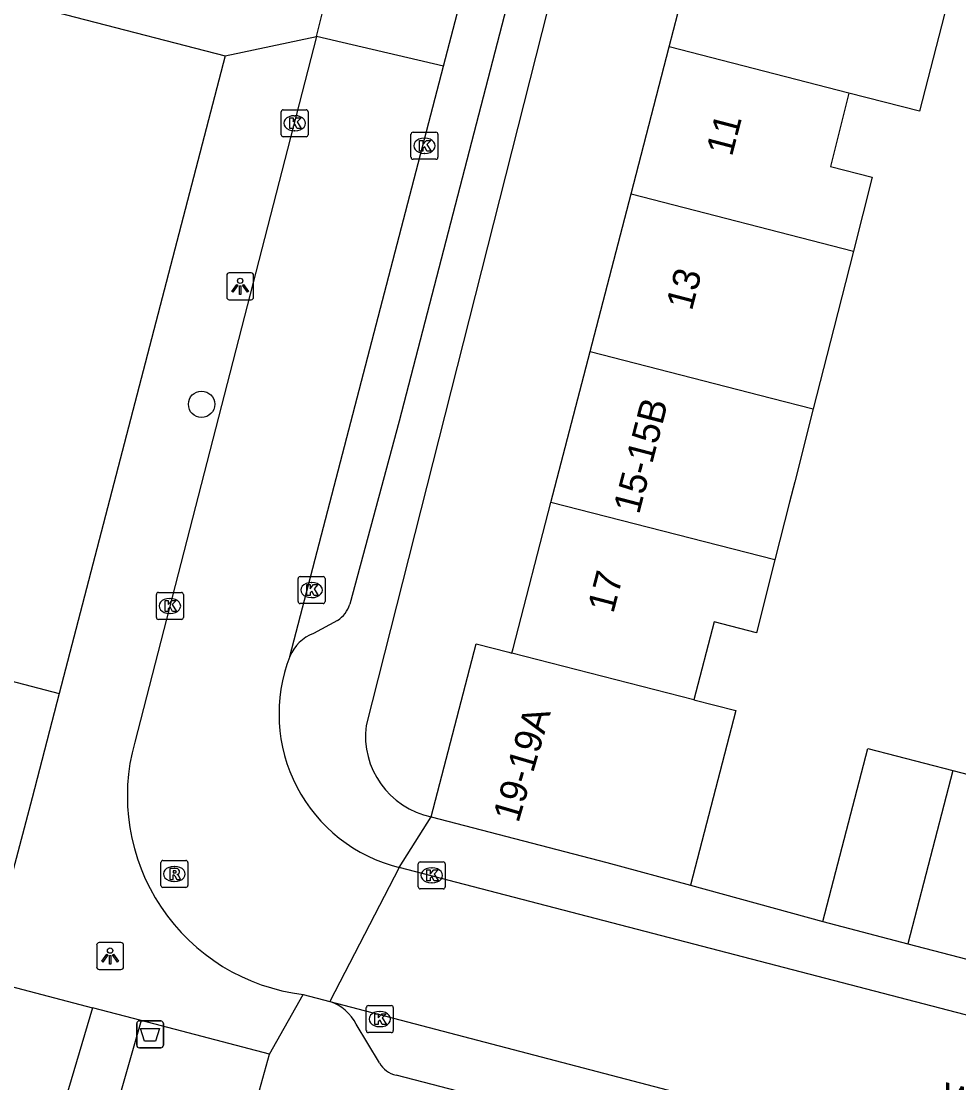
# Model space of a CAD drawing. Extents: x 163686 to 164493, y 382719 to 383870.
# Drawn here: x 164168.98 to 164203.76, y 383088.49 to 383127.85 of the extents above; entities that cross this region are included whole.
import ezdxf

# ---------------------------------------------------------------- set-up
doc = ezdxf.new("R2010")
doc.units = 0
for name, color, linetype in [('IMGEO_Afvalbak', 7, 'Continuous'), ('IMGEO_Boom', 7, 'Continuous'), ('IMGEO_Groenvoorziening', 7, 'Continuous'), ('IMGEO_Kolk', 7, 'Continuous'), ('IMGEO_Lichtpunt', 7, 'Continuous'), ('IMGEO_Muur', 7, 'Continuous'), ('IMGEO_Openbare_ruimte_label', 7, 'Continuous'), ('IMGEO_Pand', 7, 'Continuous'), ('IMGEO_Pand_nummerreeks', 7, 'Continuous'), ('IMGEO_Rijbaan_lokaal_open', 7, 'Continuous'), ('IMGEO_Rioolput', 7, 'Continuous'), ('IMGEO_Voetpad_halfverhard', 7, 'Continuous'), ('IMGEO_Voetpad_open', 7, 'Continuous')]:
    doc.layers.add(name, color=color, linetype=linetype)

msp = doc.modelspace()

# ---------------------------------------------------------------- linework, layer by layer
at = {"layer": 'IMGEO_Afvalbak'}
for p, q in [((164173.259, 383089.882), (164173.259, 383090.682)), ((164173.259, 383090.682), (164173.259, 383089.882)), ((164173.359, 383090.782), (164174.149, 383090.782)), ((164174.149, 383090.782), (164173.359, 383090.782)), ((164174.249, 383090.682), (164174.249, 383089.882)), ((164174.249, 383089.882), (164174.249, 383090.682)), ((164174.149, 383089.782), (164173.359, 383089.782)), ((164173.359, 383089.782), (164174.149, 383089.782))]:
    msp.add_line(p, q, dxfattribs=at)
msp.add_lwpolyline([(164173.402, 383090.496), (164174.106, 383090.496), (164173.957, 383090.026), (164173.551, 383090.026), (164173.402, 383090.496)], dxfattribs=at)
for centre, start, end in [((164173.359, 383090.682), 90, 180), ((164173.359, 383090.682), 90, 180), ((164174.149, 383090.682), 0, 90), ((164174.149, 383090.682), 360, 90), ((164173.359, 383089.882), 180, 270), ((164173.359, 383089.882), 180, 270), ((164174.149, 383089.882), 270, 0), ((164174.149, 383089.882), 270, 0)]:
    msp.add_arc(centre, 0.1, start, end, dxfattribs=at)
at = {"layer": 'IMGEO_Boom'}
msp.add_circle((164175.667, 383113.644), 0.489, dxfattribs=at)
at = {"layer": 'IMGEO_Groenvoorziening'}
msp.add_lwpolyline([(164145.551, 383116.143), (164148.108, 383115.477), (164150.025, 383115.042), (164150.47, 383114.883), (164148.895, 383108.547), (164170.385, 383102.927)], dxfattribs=at)
at = {"layer": 'IMGEO_Kolk'}
for p, q in [((164178.619, 383123.64), (164178.619, 383124.492)), ((164178.694, 383124.566), (164179.546, 383124.566)), ((164179.62, 383124.492), (164179.62, 383123.64)), ((164179.107, 383124.346), (164179.132, 383124.346)), ((164179.13, 383123.786), (164179.105, 383123.786)), ((164183.435, 383122.803), (164183.435, 383123.655)), ((164183.51, 383123.729), (164184.362, 383123.729)), ((164184.436, 383123.655), (164184.436, 383122.803)), ((164179.546, 383123.566), (164178.694, 383123.566)), ((164183.923, 383123.509), (164183.948, 383123.509)), ((164183.946, 383122.949), (164183.921, 383122.949)), ((164184.362, 383122.729), (164183.51, 383122.729)), ((164179.246, 383106.331), (164179.246, 383107.183)), ((164179.321, 383107.257), (164180.173, 383107.257)), ((164180.247, 383107.183), (164180.247, 383106.331)), ((164179.734, 383107.037), (164179.759, 383107.037)), ((164173.989, 383105.741), (164173.989, 383106.593)), ((164174.064, 383106.667), (164174.916, 383106.667)), ((164174.477, 383106.447), (164174.502, 383106.447)), ((164174.99, 383106.593), (164174.99, 383105.741)), ((164179.757, 383106.477), (164179.732, 383106.477)), ((164180.173, 383106.257), (164179.321, 383106.257)), ((164174.916, 383105.667), (164174.064, 383105.667)), ((164174.5, 383105.887), (164174.475, 383105.887)), ((164183.705, 383095.752), (164183.705, 383096.604)), ((164183.78, 383096.678), (164184.632, 383096.678)), ((164184.706, 383096.604), (164184.706, 383095.752)), ((164184.193, 383096.458), (164184.218, 383096.458)), ((164184.216, 383095.898), (164184.191, 383095.898)), ((164184.632, 383095.678), (164183.78, 383095.678)), ((164181.778, 383090.422), (164181.778, 383091.274)), ((164181.853, 383091.348), (164182.705, 383091.348)), ((164182.266, 383091.128), (164182.291, 383091.128)), ((164182.779, 383091.274), (164182.779, 383090.422)), ((164182.705, 383090.348), (164181.853, 383090.348)), ((164182.289, 383090.568), (164182.264, 383090.568))]:
    msp.add_line(p, q, dxfattribs=at)
for points in [[(164178.619, 383123.64), (164178.619, 383124.492)], [(164178.694, 383124.566), (164179.546, 383124.566)], [(164179.62, 383124.492), (164179.62, 383123.64)], [(164178.94, 383124.266), (164179.063, 383124.266), (164179.063, 383124.115), (164179.193, 383124.266), (164179.357, 383124.266), (164179.211, 383124.115), (164179.364, 383123.866), (164179.212, 383123.866), (164179.127, 383124.03), (164179.063, 383123.963), (164179.063, 383123.866), (164178.94, 383123.866), (164178.94, 383124.266)], [(164183.435, 383122.803), (164183.435, 383123.655)], [(164183.51, 383123.729), (164184.362, 383123.729)], [(164184.436, 383123.655), (164184.436, 383122.803)], [(164179.546, 383123.566), (164178.694, 383123.566)], [(164183.756, 383123.429), (164183.879, 383123.429), (164183.879, 383123.278), (164184.009, 383123.429), (164184.173, 383123.429), (164184.027, 383123.278), (164184.18, 383123.029), (164184.028, 383123.029), (164183.943, 383123.193), (164183.879, 383123.126), (164183.879, 383123.029), (164183.756, 383123.029), (164183.756, 383123.429)], [(164184.362, 383122.729), (164183.51, 383122.729)], [(164179.246, 383106.331), (164179.246, 383107.183)], [(164179.321, 383107.257), (164180.173, 383107.257)], [(164180.247, 383107.183), (164180.247, 383106.331)], [(164179.567, 383106.957), (164179.69, 383106.957), (164179.69, 383106.806), (164179.82, 383106.957), (164179.984, 383106.957), (164179.838, 383106.806), (164179.991, 383106.557), (164179.839, 383106.557), (164179.754, 383106.721), (164179.69, 383106.654), (164179.69, 383106.557), (164179.567, 383106.557), (164179.567, 383106.957)], [(164173.989, 383105.741), (164173.989, 383106.593)], [(164174.064, 383106.667), (164174.916, 383106.667)], [(164174.31, 383106.367), (164174.433, 383106.367), (164174.433, 383106.216), (164174.563, 383106.367), (164174.727, 383106.367), (164174.581, 383106.216), (164174.734, 383105.967), (164174.582, 383105.967), (164174.497, 383106.131), (164174.433, 383106.064), (164174.433, 383105.967), (164174.31, 383105.967), (164174.31, 383106.367)], [(164174.99, 383106.593), (164174.99, 383105.741)], [(164180.173, 383106.257), (164179.321, 383106.257)], [(164174.916, 383105.667), (164174.064, 383105.667)], [(164183.705, 383095.752), (164183.705, 383096.604)], [(164183.78, 383096.678), (164184.632, 383096.678)], [(164184.706, 383096.604), (164184.706, 383095.752)], [(164184.026, 383096.378), (164184.149, 383096.378), (164184.149, 383096.227), (164184.279, 383096.378), (164184.443, 383096.378), (164184.297, 383096.227), (164184.45, 383095.978), (164184.298, 383095.978), (164184.213, 383096.142), (164184.149, 383096.075), (164184.149, 383095.978), (164184.026, 383095.978), (164184.026, 383096.378)], [(164184.632, 383095.678), (164183.78, 383095.678)], [(164181.778, 383090.422), (164181.778, 383091.274)], [(164181.853, 383091.348), (164182.705, 383091.348)], [(164182.099, 383091.048), (164182.222, 383091.048), (164182.222, 383090.897), (164182.352, 383091.048), (164182.516, 383091.048), (164182.37, 383090.897), (164182.523, 383090.648), (164182.371, 383090.648), (164182.286, 383090.812), (164182.222, 383090.745), (164182.222, 383090.648), (164182.099, 383090.648), (164182.099, 383091.048)], [(164182.779, 383091.274), (164182.779, 383090.422)], [(164182.705, 383090.348), (164181.853, 383090.348)]]:
    msp.add_lwpolyline(points, dxfattribs=at)
for centre, start, end in [((164178.696, 383124.49), 91.552, 178.448), ((164178.696, 383124.49), 91.552, 178.448), ((164179.544, 383124.49), 1.552, 88.448), ((164179.544, 383124.49), 1.552, 88.448), ((164183.512, 383123.653), 91.552, 178.448), ((164183.512, 383123.653), 91.552, 178.448), ((164184.36, 383123.653), 1.552, 88.448), ((164184.36, 383123.653), 1.552, 88.448), ((164178.696, 383123.642), 181.552, 268.448), ((164178.696, 383123.642), 181.552, 268.448), ((164179.544, 383123.642), 271.552, 358.448), ((164179.544, 383123.642), 271.552, 358.448), ((164183.512, 383122.805), 181.552, 268.448), ((164183.512, 383122.805), 181.552, 268.448), ((164184.36, 383122.805), 271.552, 358.448), ((164184.36, 383122.805), 271.552, 358.448), ((164179.323, 383107.181), 91.552, 178.448), ((164179.323, 383107.181), 91.552, 178.448), ((164180.171, 383107.181), 1.552, 88.448), ((164180.171, 383107.181), 1.552, 88.448), ((164174.066, 383106.591), 91.552, 178.448), ((164174.066, 383106.591), 91.552, 178.448), ((164174.914, 383106.591), 1.552, 88.448), ((164174.914, 383106.591), 1.552, 88.448), ((164179.323, 383106.333), 181.552, 268.448), ((164179.323, 383106.333), 181.552, 268.448), ((164180.171, 383106.333), 271.552, 358.448), ((164180.171, 383106.333), 271.552, 358.448), ((164174.066, 383105.743), 181.552, 268.448), ((164174.066, 383105.743), 181.552, 268.448), ((164174.914, 383105.743), 271.552, 358.448), ((164174.914, 383105.743), 271.552, 358.448), ((164183.782, 383096.602), 91.552, 178.448), ((164183.782, 383096.602), 91.552, 178.448), ((164184.63, 383096.602), 1.552, 88.448), ((164184.63, 383096.602), 1.552, 88.448), ((164183.782, 383095.754), 181.552, 268.448), ((164183.782, 383095.754), 181.552, 268.448), ((164184.63, 383095.754), 271.552, 358.448), ((164184.63, 383095.754), 271.552, 358.448), ((164181.855, 383091.272), 91.552, 178.448), ((164181.855, 383091.272), 91.552, 178.448), ((164182.703, 383091.272), 1.552, 88.448), ((164182.703, 383091.272), 1.552, 88.448), ((164181.855, 383090.424), 181.552, 268.448), ((164181.855, 383090.424), 181.552, 268.448), ((164182.703, 383090.424), 271.552, 358.448), ((164182.703, 383090.424), 271.552, 358.448)]:
    msp.add_arc(centre, 0.0765, start, end, dxfattribs=at)
for centre, major_axis, ratio, start_param, end_param in [((164179.106, 383124.066), (-0.387, 0.002), 0.722429, 4.712389, 7.853982), ((164179.131, 383124.066), (-0.39, 0.002), 0.717154, 1.570796, 4.712389), ((164183.922, 383123.229), (-0.387, 0.002), 0.722429, 4.712389, 7.853982), ((164183.947, 383123.229), (-0.39, 0.002), 0.717154, 1.570796, 4.712389), ((164179.733, 383106.757), (-0.387, 0.002), 0.722429, 4.712389, 7.853982), ((164179.758, 383106.757), (-0.39, 0.002), 0.717154, 1.570796, 4.712389), ((164174.476, 383106.167), (-0.387, 0.002), 0.722429, 4.712389, 7.853982), ((164174.501, 383106.167), (-0.39, 0.002), 0.717154, 1.570796, 4.712389), ((164184.192, 383096.178), (-0.387, 0.002), 0.722429, 4.712389, 7.853982), ((164184.217, 383096.178), (-0.39, 0.002), 0.717154, 1.570796, 4.712389), ((164182.265, 383090.848), (-0.387, 0.002), 0.722429, 4.712389, 7.853982), ((164182.29, 383090.848), (-0.39, 0.002), 0.717154, 1.570796, 4.712389)]:
    msp.add_ellipse(centre, major_axis=major_axis, ratio=ratio, start_param=start_param, end_param=end_param, dxfattribs=at)
at = {"layer": 'IMGEO_Lichtpunt'}
for p, q in [((164176.599, 383118.425), (164176.599, 383117.618)), ((164176.599, 383118.425), (164176.599, 383117.618)), ((164177.501, 383118.52), (164176.693, 383118.52)), ((164177.501, 383118.52), (164176.693, 383118.52)), ((164177.595, 383117.618), (164177.595, 383118.425)), ((164177.595, 383117.618), (164177.595, 383118.425)), ((164176.693, 383117.524), (164177.501, 383117.524)), ((164176.693, 383117.524), (164177.501, 383117.524)), ((164171.775, 383093.59), (164171.775, 383092.783)), ((164171.775, 383093.59), (164171.775, 383092.783)), ((164172.677, 383093.685), (164171.869, 383093.685)), ((164172.677, 383093.685), (164171.869, 383093.685)), ((164172.771, 383092.783), (164172.771, 383093.59)), ((164172.771, 383092.783), (164172.771, 383093.59)), ((164171.869, 383092.689), (164172.677, 383092.689)), ((164171.869, 383092.689), (164172.677, 383092.689))]:
    msp.add_line(p, q, dxfattribs=at)
for points in [[(164176.973, 383118.089), (164177.012, 383118.061), (164176.824, 383117.799), (164176.786, 383117.826), (164176.973, 383118.089)], [(164177.075, 383118.041), (164177.122, 383118.041), (164177.122, 383117.719), (164177.075, 383117.719), (164177.075, 383118.041)], [(164177.185, 383118.061), (164177.223, 383118.088), (164177.41, 383117.826), (164177.371, 383117.798), (164177.185, 383118.061)], [(164172.149, 383093.254), (164172.188, 383093.226), (164172, 383092.964), (164171.962, 383092.991), (164172.149, 383093.254)], [(164172.251, 383093.206), (164172.298, 383093.206), (164172.298, 383092.884), (164172.251, 383092.884), (164172.251, 383093.206)], [(164172.361, 383093.226), (164172.399, 383093.253), (164172.586, 383092.991), (164172.547, 383092.963), (164172.361, 383093.226)]]:
    msp.add_lwpolyline(points, dxfattribs=at)
for centre in [(164177.098, 383118.223), (164172.274, 383093.388)]:
    msp.add_circle(centre, 0.0994, dxfattribs=at)
for centre, start, end in [((164176.693, 383118.425), 90, 180), ((164176.693, 383118.425), 90, 180), ((164177.501, 383118.425), 0, 90), ((164177.501, 383118.425), 0, 90), ((164176.693, 383117.618), 180, 270), ((164176.693, 383117.618), 180, 270), ((164177.501, 383117.618), 270, 0), ((164177.501, 383117.618), 270, 360), ((164171.869, 383093.59), 90, 180), ((164171.869, 383093.59), 90, 180), ((164172.677, 383093.59), 0, 90), ((164172.677, 383093.59), 0, 90), ((164171.869, 383092.783), 180, 270), ((164171.869, 383092.783), 180, 270), ((164172.677, 383092.783), 270, 0), ((164172.677, 383092.783), 270, 360)]:
    msp.add_arc(centre, 0.0946, start, end, dxfattribs=at)
at = {"layer": 'IMGEO_Muur'}
msp.add_lwpolyline([(164193.804, 383095.809), (164198.713, 383094.463)], dxfattribs=at)
at = {"layer": 'IMGEO_Pand'}
for points in [[(164193.013, 383126.897), (164194.461, 383132.474)], [(164202.654, 383130.367), (164203.732, 383130.09), (164202.297, 383124.51), (164199.676, 383125.184)], [(164191.597, 383121.443), (164193.013, 383126.897)], [(164199.676, 383125.184), (164193.013, 383126.897)], [(164199.676, 383125.184), (164198.994, 383122.461), (164200.544, 383122.066), (164199.846, 383119.322)], [(164190.08, 383115.601), (164191.597, 383121.443)], [(164191.597, 383121.443), (164199.846, 383119.322)], [(164199.846, 383119.322), (164199.119, 383116.464), (164198.358, 383113.473)], [(164188.627, 383110.009), (164190.08, 383115.601)], [(164190.08, 383115.601), (164196.809, 383113.871), (164198.358, 383113.473)], [(164198.358, 383113.473), (164197.67, 383110.766), (164197.479, 383110.016), (164196.934, 383107.873)], [(164187.177, 383104.422), (164187.22, 383104.589), (164188.627, 383110.009)], [(164196.934, 383107.873), (164188.627, 383110.009)], [(164196.934, 383107.873), (164196.247, 383105.17), (164194.679, 383105.577), (164193.928, 383102.686)], [(164184.184, 383098.352), (164185.85, 383104.765), (164187.07, 383104.45), (164187.177, 383104.422)], [(164193.928, 383102.686), (164187.177, 383104.422)], [(164193.928, 383102.686), (164195.489, 383102.294), (164193.804, 383095.809)], [(164198.713, 383094.463), (164200.381, 383100.884), (164203.53, 383100.066)], [(164203.53, 383100.066), (164201.862, 383093.645)], [(164203.53, 383100.066), (164206.678, 383099.248)], [(164184.184, 383098.352), (164190.698, 383096.66), (164193.804, 383095.809)], [(164198.713, 383094.463), (164201.862, 383093.645)], [(164201.862, 383093.645), (164205.01, 383092.827)]]:
    msp.add_lwpolyline(points, dxfattribs=at)
at = {"layer": 'IMGEO_Rijbaan_lokaal_open'}
for points in [[(164184.638, 383126.187), (164188.616, 383141.38), (164190.203, 383140.877)], [(164179.925, 383127.281), (164180.219, 383128.415)], [(164179.925, 383127.281), (164173.185, 383101.113)], [(164184.638, 383126.187), (164179.925, 383127.281)], [(164178.941, 383104.293), (164184.638, 383126.187)], [(164183.001, 383096.472), (164180.429, 383091.502)], [(164205.194, 383090.692), (164183.001, 383096.472)], [(164179.441, 383091.761), (164180.429, 383091.502)], [(164180.429, 383091.502), (164227.179, 383079.262)]]:
    msp.add_lwpolyline(points, dxfattribs=at)
for centre, radius, start, end in [((164184.397, 383102.161), 5.858, 158.6549, 256.2142), ((164180.328, 383099.123), 7.415, 164.4345, 263.1264)]:
    msp.add_arc(centre, radius, start, end, dxfattribs=at)
at = {"layer": 'IMGEO_Rioolput'}
for p, q in [((164174.156, 383095.804), (164174.156, 383096.656)), ((164174.231, 383096.73), (164175.083, 383096.73)), ((164174.644, 383096.51), (164174.669, 383096.51)), ((164175.157, 383096.656), (164175.157, 383095.804)), ((164175.083, 383095.73), (164174.231, 383095.73)), ((164174.667, 383095.95), (164174.642, 383095.95))]:
    msp.add_line(p, q, dxfattribs=at)
for points in [[(164174.156, 383095.804), (164174.156, 383096.656)], [(164174.231, 383096.73), (164175.083, 383096.73)], [(164175.157, 383096.656), (164175.157, 383095.804)], [(164174.745, 383096.428), (164174.493, 383096.43), (164174.493, 383096.03)], [(164174.493, 383096.03), (164174.617, 383096.03), (164174.617, 383096.192), (164174.628, 383096.192)], [(164174.671, 383096.349), (164174.617, 383096.349), (164174.617, 383096.268)], [(164174.617, 383096.268), (164174.669, 383096.268)], [(164174.675, 383096.163), (164174.746, 383096.03), (164174.886, 383096.03), (164174.821, 383096.156)], [(164175.083, 383095.73), (164174.231, 383095.73)]]:
    msp.add_lwpolyline(points, dxfattribs=at)
for centre, radius, start, end in [((164174.233, 383096.654), 0.0765, 91.552, 178.448), ((164174.233, 383096.654), 0.0765, 91.552, 178.448), ((164175.081, 383096.654), 0.0765, 1.552, 88.448), ((164175.081, 383096.654), 0.0765, 1.552, 88.448), ((164174.627, 383096.139), 0.0533, 26.0293, 88.6989), ((164174.653, 383096.457), 0.19, 274.7715, 282.9687), ((164174.677, 383096.253), 0.0964, 77.0061, 93.1865), ((164174.691, 383096.31), 0.0378, 276.6634, 79.6772), ((164174.744, 383096.318), 0.109, 350.3612, 89.416), ((164174.742, 383096.318), 0.112, 277.5842, 350.9817), ((164174.726, 383096.103), 0.108, 29.5134, 73.7905), ((164174.233, 383095.806), 0.0765, 181.552, 268.448), ((164174.233, 383095.806), 0.0765, 181.552, 268.448), ((164175.081, 383095.806), 0.0765, 271.552, 358.448), ((164175.081, 383095.806), 0.0765, 271.552, 358.448)]:
    msp.add_arc(centre, radius, start, end, dxfattribs=at)
for centre, major_axis, ratio, start_param, end_param in [((164174.643, 383096.23), (-0.387, 0.002), 0.722429, 4.712389, 7.853982), ((164174.668, 383096.23), (-0.39, 0.002), 0.717154, 1.570796, 4.712389)]:
    msp.add_ellipse(centre, major_axis=major_axis, ratio=ratio, start_param=start_param, end_param=end_param, dxfattribs=at)
at = {"layer": 'IMGEO_Voetpad_halfverhard'}
for points in [[(164171.615, 383091.268), (164168.497, 383080.71)], [(164173.426, 383090.794), (164171.016, 383082.356)]]:
    msp.add_lwpolyline(points, dxfattribs=at)
at = {"layer": 'IMGEO_Voetpad_open'}
for points in [[(164196.004, 383157.255), (164190.094, 383134.558), (164181.769, 383101.734)], [(164190.203, 383140.877), (164188.588, 383134.63), (164187.272, 383134.967), (164186.93, 383133.713), (164188.276, 383133.387), (164182.993, 383113.017), (164181.165, 383106.231)], [(164152.776, 383139.237), (164153.975, 383138.872), (164154.315, 383132.306), (164176.537, 383126.569)], [(164176.537, 383126.569), (164179.925, 383127.281)], [(164176.537, 383126.569), (164170.385, 383102.927)], [(164180.712, 383105.627), (164179.817, 383105.151)], [(164170.385, 383102.927), (164169.377, 383099.053), (164168.382, 383095.258)], [(164183.001, 383096.472), (164184.184, 383098.352)], [(164193.804, 383095.809), (164198.713, 383094.463)], [(164167.61, 383092.316), (164171.615, 383091.268)], [(164178.183, 383089.55), (164179.441, 383091.761)], [(164173.426, 383090.794), (164171.615, 383091.268)], [(164178.183, 383089.55), (164173.426, 383090.794)], [(164182.27, 383089.23), (164181.407, 383090.659)], [(164177.759, 383087.988), (164178.183, 383089.55)], [(164200.333, 383084.249), (164182.88, 383088.767)]]:
    msp.add_lwpolyline(points, dxfattribs=at)
for centre, radius, start, end in [((164180.073, 383106.578), 1.145, 303.8856, 342.3746), ((164180.38, 383103.7), 1.556, 111.2012, 157.6093), ((164184.81, 383101.352), 3.065, 172.8489, 258.2105), ((164179.865, 383089.859), 1.737, 27.4154, 71.0643), ((164183.088, 383089.674), 0.931, 208.5109, 257.0909)]:
    msp.add_arc(centre, radius, start, end, dxfattribs=at)

# ---------------------------------------------------------------- texts
at = {"layer": 'IMGEO_Openbare_ruimte_label'}
msp.add_text('Witsenstraat', height=1, rotation=345.408, dxfattribs=at).set_placement((164203.026, 383087.543))
at = {"layer": 'IMGEO_Pand_nummerreeks'}
for s, rotation, p in [('11', 75.4424, (164195.339, 383122.803)), ('13', 75.4414, (164193.852, 383117.082)), ('15-15B', 75.4414, (164191.893, 383109.534)), ('17', 75.4414, (164190.938, 383105.859)), ('19-19A', 73.7053, (164187.418, 383098.094))]:
    msp.add_text(s, height=1, rotation=rotation, dxfattribs=at).set_placement(p)

doc.saveas('drawing.dxf')
